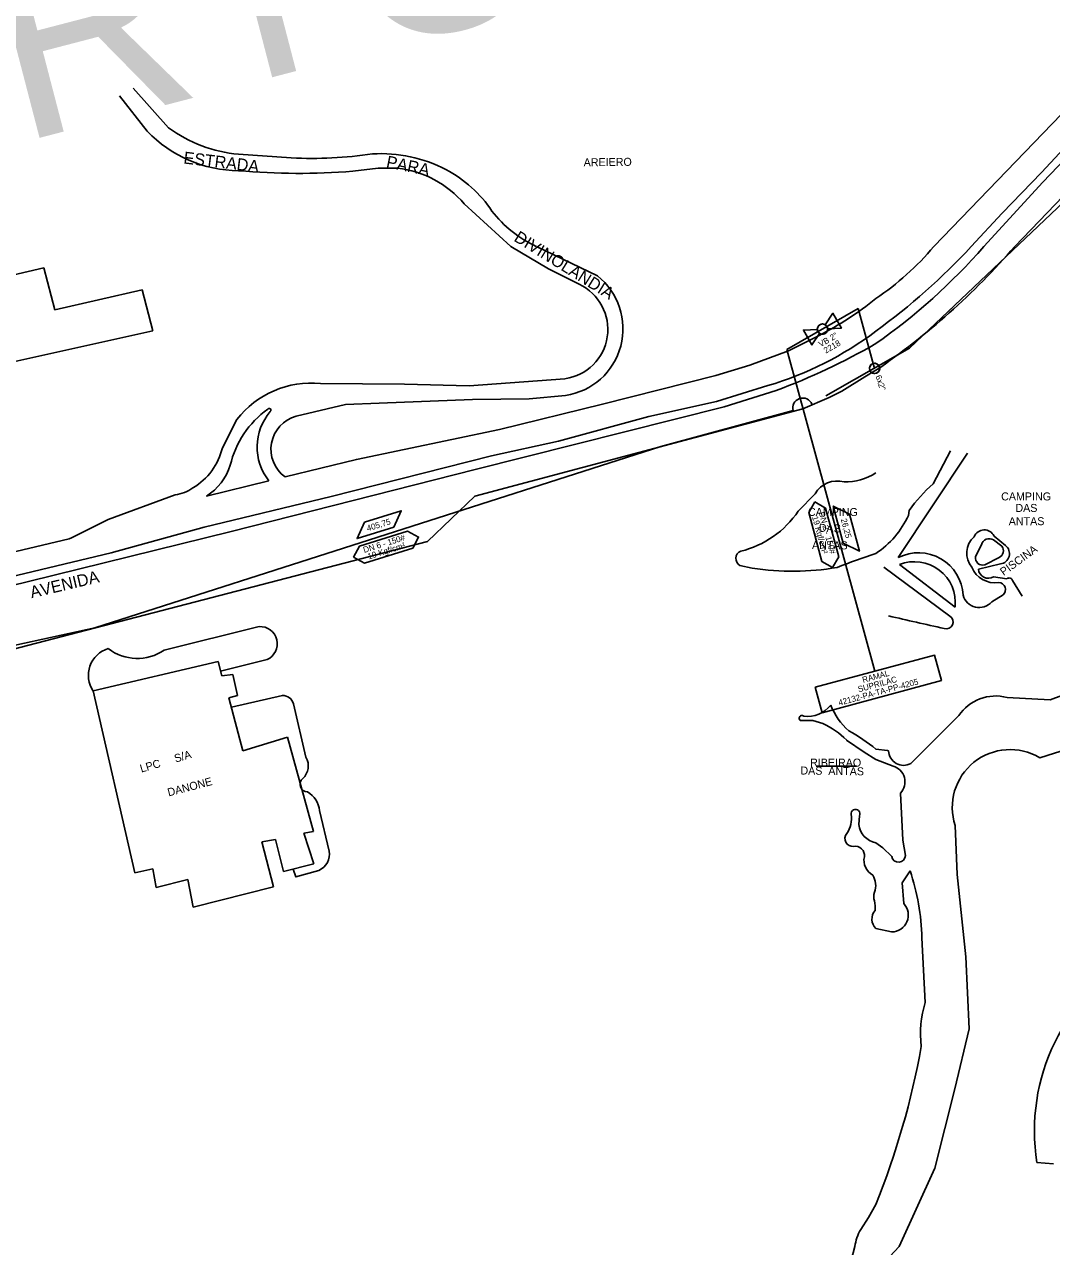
# Model space of a CAD drawing. Extents: x 325709 to 364434, y 7573432 to 7597073.
# Drawn here: x 331656 to 332169, y 7590502 to 7591113 of the extents above; entities that cross this region are included whole.
import ezdxf

# ---------------------------------------------------------------- set-up
doc = ezdxf.new("R2010")
doc.units = 0
for name, color, linetype in [('EDIFEXISTENT', 7, 'Continuous'), ('EDIFIDENTIF', 7, 'Continuous'), ('EDIFOBRAEXIS', 7, 'Continuous'), ('LIMITE_BAIRROS_MUNICIPIOS', 7, 'Continuous'), ('LOGRADOURO', 7, 'Continuous'), ('LOGRADOURO_TEXTO', 7, 'Continuous'), ('SIMBOLO', 7, 'Continuous'), ('TEXTO', 7, 'Continuous'), ('TUBO_ACO_GN_2', 7, 'Continuous'), ('TUBO_ACO_GN_6', 7, 'Continuous'), ('VALVULA_ACO_2', 7, 'Continuous')]:
    doc.layers.add(name, color=color, linetype=linetype)

# ---------------------------------------------------------------- blocks, each defined once
blk = doc.blocks.new('INTERLIGACAO')
at = {"layer": 'SIMBOLO'}
blk.add_circle((0, 0), 1.28, dxfattribs=at)
for start, end in [(0, 180), (180, 0)]:
    blk.add_arc((0, 0), 1.28, start, end, dxfattribs=at)
blk = doc.blocks.new('VALVULA_ACO_2')
at = {"layer": 'VALVULA_ACO_2'}
for points in [[(-1.14, 0.57), (-4.25, 2.13), (-4.25, -2.13), (-1.14, -0.57)], [(-1.14, -0.57), (-4.25, -2.13), (-4.25, 2.13), (-1.14, 0.57)], [(1.14, -0.57), (4.25, -2.13), (4.25, 2.13), (1.14, 0.57)], [(1.14, -0.57), (4.25, -2.13), (4.25, 2.13), (1.14, 0.57)]]:
    blk.add_lwpolyline(points, dxfattribs=at)
blk.add_circle((0, 0), 1.28, dxfattribs=at)
for start, end in [(90, 270), (153.4349, 206.5651), (270, 90), (0, 26.5651), (333.4349, 0)]:
    blk.add_arc((0, 0), 1.28, start, end, dxfattribs=at)

msp = doc.modelspace()

# ---------------------------------------------------------------- linework, layer by layer
at = {"layer": 'EDIFEXISTENT'}
for p, q in [((331587.01, 7590972.94), (331665.24, 7590991.29)), ((331665.24, 7590991.29), (331670.82, 7590970.29)), ((331670.82, 7590970.29), (331714.38, 7590980.2)), ((331714.38, 7590980.2), (331719.81, 7590959.76)), ((331719.81, 7590959.76), (331596.47, 7590932.54)), ((331689.93, 7590779.69), (331752.47, 7590794.5)), ((331752.47, 7590794.5), (331754.23, 7590787.3)), ((331754.23, 7590787.3), (331759.73, 7590787.99)), ((331759.73, 7590787.99), (331762.1, 7590777.51)), ((331710.78, 7590688.81), (331689.93, 7590779.69)), ((331762.1, 7590777.51), (331757.84, 7590776.21)), ((331757.84, 7590776.21), (331764.8, 7590749.83)), ((331764.8, 7590749.83), (331787.15, 7590756.65)), ((331787.15, 7590756.65), (331800.17, 7590709.36)), ((331800.17, 7590709.36), (331795.37, 7590708.52)), ((331795.37, 7590708.52), (331800.21, 7590693.3)), ((331781.14, 7590705.43), (331774.21, 7590704.23)), ((331774.21, 7590704.23), (331780.18, 7590681.83)), ((331785.17, 7590689.4), (331781.14, 7590705.43)), ((331719.84, 7590690.7), (331710.78, 7590688.81)), ((331721.43, 7590681.41), (331719.84, 7590690.7)), ((331800.21, 7590693.3), (331785.17, 7590689.4)), ((331737.21, 7590685.36), (331721.43, 7590681.41)), ((331740.01, 7590671.66), (331737.21, 7590685.36)), ((331780.18, 7590681.83), (331740.01, 7590671.66))]:
    msp.add_line(p, q, dxfattribs=at)
at = {"layer": 'EDIFOBRAEXIS'}
for p, q in [((332127.26, 7590898.54), (332092.62, 7590846.38)), ((332110.08, 7590883.29), (332118.67, 7590899.84)), ((331777.83, 7590884.74), (331746.59, 7590877.15)), ((332042.61, 7590869.66), (332050.98, 7590878.32)), ((332097.67, 7590867.5), (332098.01, 7590869.96)), ((332131.27, 7590846.78), (332134.16, 7590852.85)), ((332140.25, 7590855.28), (332144.42, 7590852.03)), ((332140.52, 7590857.16), (332146.21, 7590852.47)), ((332019.52, 7590841.11), (332013.35, 7590842.49)), ((332085.35, 7590841.63), (332118.41, 7590817.04)), ((332121, 7590821.63), (332093.17, 7590842.86)), ((332143.67, 7590843.24), (332132.72, 7590840.56)), ((332143.1, 7590846.46), (332135.82, 7590842.75)), ((332140.16, 7590836.82), (332146.9, 7590835.78)), ((332149.81, 7590834.91), (332154.49, 7590827.15)), ((332139.35, 7590824.22), (332145.14, 7590827.72)), ((331725.43, 7590800.11), (331772.9, 7590811.88)), ((331776.91, 7590795.39), (331753.65, 7590789.66)), ((331759.04, 7590771.67), (331784.54, 7590777.38)), ((331790.13, 7590773.28), (331796.37, 7590746.56)), ((332087.74, 7590749.82), (332087.74, 7590749.82)), ((332081.39, 7590745.5), (332089.97, 7590742.11)), ((332051.57, 7590742.15), (332071.67, 7590742.17)), ((331803.15, 7590719.9), (331808, 7590699.67)), ((332073.15, 7590717.29), (332072.88, 7590713)), ((332081.39, 7590660.94), (332089.26, 7590659.23)), ((332104.39, 7590656.2), (332106.09, 7590623.89)), ((332065.23, 7590480.58), (332070.9, 7590501.91))]:
    msp.add_line(p, q, dxfattribs=at)
for points in [[(332218.45, 7591089.98), (332164.87, 7591034.02), (332135.37, 7591001.91)], [(332129.12, 7591001.91), (332144.54, 7591018.52), (332164.3, 7591038.95), (332193.43, 7591070.2)], [(331462.71, 7590803.36), (331517.8, 7590810.03), (331569.03, 7590817.11), (331604.72, 7590826.34), (331698.9, 7590848.78), (331745.45, 7590861.6), (331808.93, 7590877.01), (331889.15, 7590897.24), (331922.67, 7590904.64), (331967.9, 7590916.86), (332001.62, 7590924.49), (332027.44, 7590932.38)], [(332031.45, 7590929.88), (332005.47, 7590921.71), (331881.05, 7590890.5), (331758.91, 7590859.4), (331657.58, 7590834.41), (331565.66, 7590811.97), (331466.14, 7590790.03)], [(332195.08, 7590785.04), (332195.08, 7590785.04), (332195.08, 7590785.04), (332168.65, 7590775.29), (332146.99, 7590776.46), (332146.99, 7590776.46)], [(332122.86, 7590767.36), (332122.86, 7590767.36), (332098.88, 7590743.44)], [(332054.91, 7590763.46), (332049.93, 7590764.93), (332043.61, 7590764.92)], [(332081.39, 7590745.5), (332075.6, 7590749.09), (332066.79, 7590755.18)], [(332209.52, 7590761.01), (332163.36, 7590746.34), (332163.36, 7590746.34)], [(332087.74, 7590749.82), (332087.26, 7590749.88), (332081.39, 7590750.62)], [(332093.68, 7590728.65), (332094.85, 7590705.02), (332096.18, 7590697.51)], [(332121.06, 7590712.41), (332122.11, 7590687.87), (332126.37, 7590646.8), (332128.11, 7590610.77), (332120.95, 7590580.72), (332110.82, 7590541.03), (332093.13, 7590501.91)], [(332089.34, 7590696.94), (332084.81, 7590701.3), (332081.39, 7590703.83)], [(331802.8, 7590690), (331791.29, 7590686.71), (331789.94, 7590690.63)], [(332095.35, 7590673.41), (332094.59, 7590683.72), (332098.47, 7590689.82)], [(332073.83, 7590510.46), (332077.76, 7590516.46), (332081.39, 7590522.88)], [(332088.39, 7590496.91), (332088.39, 7590496.91), (332093.13, 7590501.91)]]:
    msp.add_lwpolyline(points, dxfattribs=at)
for centre, radius, start, end in [((331876.4, 7591238.67), 346.3, 306.29507, 316.86805), ((331909.63, 7591198.63), 299.43, 305.00438, 318.93125), ((331978.46, 7591096.72), 171.49, 286.5956, 306.88506), ((331910.9, 7591251.07), 343.07, 290.57251, 299.79979), ((331804.85, 7590881.77), 47.6, 125.49205, 166.89434), ((331777.98, 7590920.1), 0.876, 306.77111, 151.25578), ((331799.23, 7590901.66), 27.28, 139.42625, 218.32419), ((331731.9, 7590900.79), 27.84, 301.86479, 342.79721), ((332062.23, 7590871.6), 13.11, 75.62953, 149.16322), ((332066.24, 7590912.5), 28.21, 268.47493, 302.49874), ((332159.28, 7590826.59), 75.07, 130.94851, 144.70681), ((332002.16, 7590896.99), 48.82, 283.80105, 325.95338), ((332056.07, 7590886.56), 45.75, 303.59953, 335.37944), ((332135.62, 7590854.83), 5.43, 25.43154, 158.58393), ((332137.73, 7590848.59), 10.9, 131.05336, 220.36169), ((332138.16, 7590851.67), 4.17, 59.93189, 163.61349), ((332015.3, 7590845.93), 3.94, 112.25609, 240.48433), ((332201.58, 7590486.19), 381.69, 108.35455, 111.44198), ((332102.76, 7590826.57), 22.26, 2.60451, 117.11561), ((332134.79, 7590846.17), 3.57, 170.1374, 286.796), ((332141.43, 7590849.8), 3.74, 296.62536, 36.80226), ((332143.04, 7590848.38), 5.18, 277.00699, 52.20274), ((332039.72, 7590971.21), 131.67, 261.17649, 279.76715), ((332100.79, 7590824), 20.34, 353.32187, 112.01302), ((332140.98, 7590846.22), 12.47, 202.10987, 278.54468), ((332137.54, 7590840.88), 4.83, 183.79605, 302.8119), ((332148.05, 7590834.33), 1.86, 18.2345, 128.42805), ((332142.63, 7590830.3), 3.6, 314.1627, 86.84811), ((332133.1, 7590829.86), 8.42, 195.74725, 317.93971), ((338852.55, 7620850.19), 30785.44, 257.306234, 257.359342), ((332116.62, 7590814.17), 3.38, 252.44595, 58.03784), ((331773.37, 7590803.27), 8.63, 294.1954, 93.08589), ((331701.57, 7590787.49), 14.04, 106.97031, 214.1746), ((331712.01, 7590819.87), 23.89, 232.50446, 304.18825), ((331784.85, 7590771.95), 5.44, 14.07926, 93.31077), ((332141.32, 7590754.96), 22.24, 75.22152, 146.09907), ((332044.47, 7590766.05), 1.42, 48.19286, 232.84543), ((332047.29, 7590781.61), 14.63, 262.62436, 322.10648), ((332090.23, 7590785.02), 33.76, 201.53879, 228.47755), ((332034.05, 7590720.87), 47.42, 46.33133, 63.90647), ((332028.76, 7590687.11), 82.48, 50.35081, 61.70981), ((332095.25, 7590750.01), 7.51, 181.44723, 298.97635), ((332148.55, 7590721.48), 28.94, 59.20721, 198.26217), ((331788.99, 7590742.27), 8.54, 312.0366, 30.18347), ((332087.84, 7590734.28), 8.11, 316.02905, 74.77994), ((331797.24, 7590733.04), 3.84, 131.2245, 268.72596), ((331790.91, 7590718.59), 12.31, 6.08467, 59.52475), ((332071.19, 7590718.31), 2.21, 332.55374, 188.75883), ((332056.06, 7590715.9), 13.12, 325.27971, 9.07692), ((332083.2, 7590714.04), 10.37, 185.73163, 259.97435), ((332069.86, 7590705.9), 3.94, 140.10942, 275.64235), ((332071.16, 7590697.55), 4.53, 351.04124, 101.56667), ((331799.16, 7590698.19), 8.96, 293.99159, 9.56596), ((332083.82, 7590695), 8.39, 167.33869, 241.41051), ((332092.74, 7590697.49), 3.44, 189.2075, 0.20484), ((331996.35, 7590654.48), 108.06, 0.91458, 19.08689), ((332071.37, 7590682.39), 9.94, 340.41636, 31.866), ((332087.06, 7590676.82), 6.71, 160.5225, 198.26049), ((332086.09, 7590665.66), 6.66, 140.23859, 225.16416), ((332064.73, 7590671.36), 16.3, 354.91961, 11.86541), ((332089.21, 7590667.65), 8.42, 270.34424, 43.18369), ((332153.44, 7590608.58), 49.77, 162.07725, 187.59721), ((331703.95, 7590674.07), 406.59, 338.17056, 349.78962), ((332094.65, 7590498.54), 24, 150.19963, 171.91335)]:
    msp.add_arc(centre, radius, start, end, dxfattribs=at)
at = {"layer": 'LOGRADOURO'}
for p, q in [((332110.41, 7591001.91), (332207.29, 7591102.38)), ((331709.97, 7591081.13), (331727.67, 7591061.32)), ((332150.84, 7591001.91), (332226, 7591080.32)), ((331703.03, 7591077.24), (331717.01, 7591059.63)), ((331762.65, 7591048.03), (331789.03, 7591046.21)), ((331875.54, 7591023.19), (331898.74, 7591001.91)), ((331911.68, 7591001.91), (331942.1, 7590987.26)), ((331754.56, 7590901.29), (331761.8, 7590915.45)), ((332170.17, 7590543.35), (332161.96, 7590543.91))]:
    msp.add_line(p, q, dxfattribs=at)
for points in [[(331819.8, 7591039.55), (331832.42, 7591041.09), (331842.2, 7591041.09)], [(331932.93, 7590983.03), (331917.61, 7590990.76), (331898.74, 7591001.91)], [(331785.88, 7590886.69), (331821.62, 7590895.44), (331893.19, 7590910.49), (331944.62, 7590923.14), (332001.39, 7590937.4), (332018.36, 7590942.65), (332037.74, 7590949.78), (332052.97, 7590957.45)], [(331422.33, 7590761.19), (331449.25, 7590768.72), (331453.73, 7590749.67), (331857.21, 7590854.43), (331880.82, 7590877.16), (332044.91, 7590920.83), (332058.04, 7590926.4), (332064.33, 7590929.56), (332075.89, 7590936.73), (332081.39, 7590940.02)], [(331803.69, 7590933.47), (331845.7, 7590933.04), (331878.04, 7590932.22), (331925.91, 7590935.84)], [(331926.18, 7590927.47), (331907.96, 7590925.81), (331879.62, 7590925.4), (331832.91, 7590923.63), (331816.08, 7590922.85), (331791.46, 7590917.04)], [(331439.04, 7590816.58), (331469.3, 7590821.05), (331504.15, 7590824), (331532.09, 7590825.68), (331545.66, 7590826.9), (331559.47, 7590830.49), (331585.49, 7590836.52), (331600.76, 7590836.55), (331627.9, 7590843.92), (331677.93, 7590855.79), (331679.08, 7590856.25), (331697.38, 7590865.41), (331730.92, 7590877.74)]]:
    msp.add_lwpolyline(points, dxfattribs=at)
for centre, radius, start, end in [((331768.84, 7591117.04), 69.28, 233.54386, 264.87981), ((331763.14, 7591103.38), 63.58, 223.48721, 269.55929), ((331833.88, 7590978.34), 70.02, 62.33482, 93.51199), ((331799.12, 7591252.39), 206.43, 267.19911, 278.48846), ((331792.76, 7591379.93), 341.45, 264.94148, 274.54283), ((331836.31, 7590990.12), 51.31, 40.12551, 83.40198), ((331837.67, 7590985.33), 62.06, 33.56281, 62.43896), ((331937.28, 7591056.79), 60.61, 217.80524, 244.88778), ((332001.95, 7591093.58), 142, 304.015, 319.79418), ((331878.34, 7591237.77), 360.4, 304.29253, 319.1232), ((331921.23, 7590960.8), 33.7, 278.4448, 51.74566), ((331922.49, 7590960.46), 24.86, 277.88681, 65.17531), ((331979.02, 7591102.65), 162.95, 296.98811, 308.92065), ((331799.14, 7590886.36), 47.33, 84.47748, 142.08), ((331795.96, 7590900.53), 17.12, 105.25579, 233.92085), ((331723.97, 7590908.35), 31.39, 300.39846, 346.99887), ((331728.51, 7590896.88), 19.29, 277.16454, 306.0187), ((332261.41, 7590559.84), 100.72, 118.9329, 189.09661)]:
    msp.add_arc(centre, radius, start, end, dxfattribs=at)
at = {"layer": 'SIMBOLO'}
for points in [[(332050.87, 7590874.21), (332056.23, 7590871.13), (332062.8, 7590846.75), (332059.72, 7590841.38), (332054.36, 7590844.47), (332047.79, 7590868.85), (332050.87, 7590874.21)], [(331820.21, 7590846.55), (331823.09, 7590852.03), (331847.2, 7590859.53), (331852.68, 7590856.65), (331849.8, 7590851.17), (331825.69, 7590843.67), (331820.21, 7590846.55)]]:
    msp.add_lwpolyline(points, dxfattribs=at)
for points in [[(332065.1, 7590853.6), (332060.1, 7590872.15), (332068.18, 7590868.12), (332073.18, 7590849.56)], [(331840.27, 7590861.56), (331821.92, 7590855.85), (331825.64, 7590864.08), (331843.99, 7590869.79)], [(332051.1, 7590781.52), (332110.79, 7590797.6), (332114.21, 7590784.93), (332054.51, 7590768.84)]]:
    msp.add_lwpolyline(points, close=True, dxfattribs=at)
at = {"layer": 'TUBO_ACO_GN_2'}
for p, q in [((332036.8, 7590950.4), (332072.55, 7590970.85)), ((332072.55, 7590970.85), (332080.75, 7590940.98)), ((332036.8, 7590950.4), (332080.94, 7590789.56))]:
    msp.add_line(p, q, dxfattribs=at)
at = {"layer": 'TUBO_ACO_GN_6'}
for points in [[(332056.39, 7590927.25), (332098.18, 7590951.15), (332172.29, 7591021.22), (332302.53, 7591144.13), (332414.53, 7591196.65), (332573.34, 7591222.83), (332708.14, 7591236.35), (333127.77, 7591293.57), (333382.92, 7591265.62), (333749.6, 7591201.28), (334272.71, 7591124.55), (334289.54, 7591112.82), (334302.16, 7591074.68), (334343.48, 7590852.99), (334356.06, 7590808.95), (334377.62, 7590768.9), (334430.41, 7590707.68), (334461.91, 7590686.55)], [(331629.44, 7590797.86), (331690.81, 7590811.22), (331973.91, 7590901.94), (332039.99, 7590919.86)]]:
    msp.add_lwpolyline(points, dxfattribs=at)
msp.add_arc((332044.82, 7590921.17), 5, 22.28025, 195.17893, dxfattribs=at)

# ---------------------------------------------------------------- block references
at = {"layer": 'SIMBOLO', "xscale": 1.9999999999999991, "yscale": 1.9999999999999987, "rotation": -72.08992469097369}
msp.add_blockref('INTERLIGACAO', (332080.75, 7590940.98), dxfattribs=at)
at = {"layer": 'VALVULA_ACO_2', "xscale": 2, "yscale": 2, "rotation": 29.770540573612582}
msp.add_blockref('VALVULA_ACO_2', (332054.67, 7590960.62), dxfattribs=at)

# ---------------------------------------------------------------- texts
for s, rotation, p in [('VB 2"', 29.77054, (332053.81, 7590951.49)), ('2218', 29.77054, (332056.34, 7590948.33)), ('6x2"', 287.91008, (332081.13, 7590937.09))]:
    msp.add_text(s, height=3, rotation=rotation).set_placement(p)
at = {"layer": 'EDIFIDENTIF'}
for s, rotation, p in [('AREIERO', 0.63735, (331935.26, 7591042.01)), ('CAMPING', 359.80807, (332047.41, 7590867.24)), ('DAS', 357.81585, (332052.8, 7590859.31)), ('ANTAS', 359.42939, (332049.43, 7590850.65)), ('PISCINA', 35.96548, (332145.3, 7590837.15)), ('LPC     S/A', 16.35087, (331714.01, 7590738.86)), ('RIBEIRAO', 0.02673, (332048.5, 7590741.86)), ('DAS  ANTAS', 359.16408, (332043.63, 7590737.95)), ('DANONE', 14.69263, (331727.68, 7590726.95))]:
    msp.add_text(s, height=4, rotation=rotation, dxfattribs=at).set_placement(p)
for s, p in [('CAMPING', (332144.05, 7590874.97)), ('DAS', (332151.19, 7590869.21)), ('ANTAS', (332147.85, 7590862.58))]:
    msp.add_text(s, height=4, dxfattribs=at).set_placement(p)
at = {"layer": 'LIMITE_BAIRROS_MUNICIPIOS'}
msp.add_text('LL BORTOLAN COUNTRY CLUB ', height=100, rotation=14.59155, dxfattribs=at).set_placement((331285.63, 7590957.98))
at = {"layer": 'LOGRADOURO_TEXTO'}
for s, rotation, p in [('ESTRADA', 353.12962, (331734.9, 7591043.45)), ('PARA', 348.40754, (331836.16, 7591041.56)), ('DIVINOLANDIA', 328.23359, (331899.93, 7591004.98)), ('AVENIDA', 13.27904, (331659.13, 7590826.04))]:
    msp.add_text(s, height=6, rotation=rotation, dxfattribs=at).set_placement(p)
at = {"layer": 'TEXTO'}
for s, rotation, p in [('405,75', 17.28273, (331827.28, 7590859.48)), ('19 Kgf/cm²', 285.08113, (332049.47, 7590866.72)), ('DN 2 - 150#', 285.08113, (332052.84, 7590868.84)), ('26,25', 285.08113, (332063.83, 7590865.53)), ('DN 6 - 150#', 17.28273, (331825.51, 7590848.72)), ('19 Kgf/cm²', 17.28273, (331827.75, 7590845.44)), ('42132-PA-TA-PP-4205', 15.08113, (332063.1, 7590772.3)), ('SUPRILAC', 15.08113, (332072.84, 7590779.03)), ('RAMAL', 15.08113, (332075.04, 7590783.72))]:
    msp.add_text(s, height=3, rotation=rotation, dxfattribs=at).set_placement(p)

doc.saveas('drawing.dxf')
